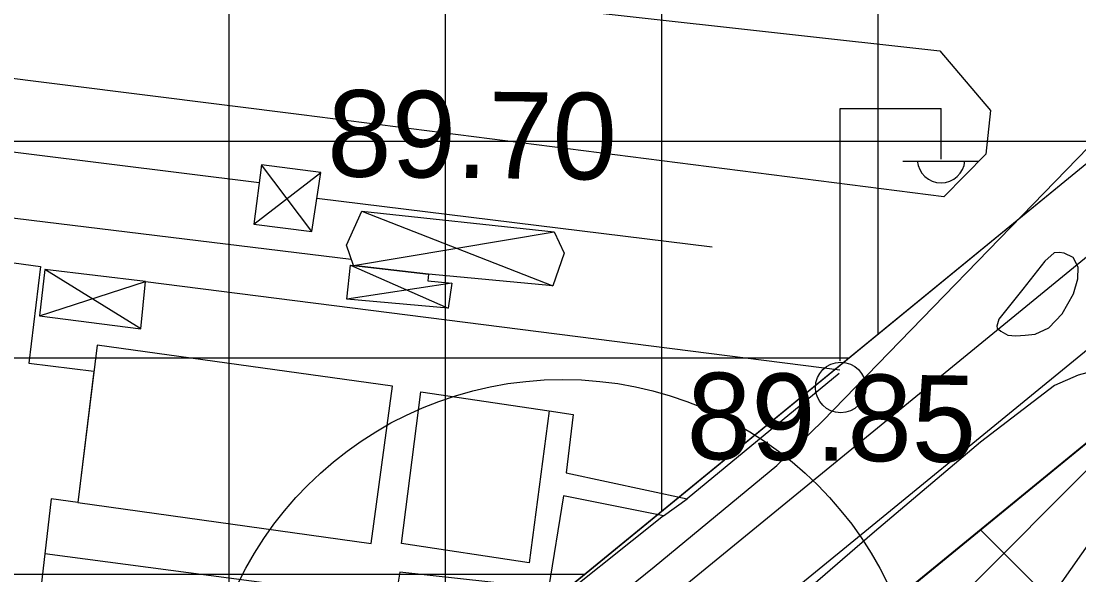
# Model space of a CAD drawing. Extents: x 417995 to 421451, y 4454518 to 4458015.
# Drawn here: x 419987.3 to 420060.6, y 4455156.7 to 4455195.1 of the extents above; entities that cross this region are included whole.
import ezdxf

# ---------------------------------------------------------------- set-up
doc = ezdxf.new("R2010")
doc.units = 0
for name, color, linetype in [('ADAKENARI', 7, 'Continuous'), ('B_Betonzemin', 7, 'Continuous'), ('B_Imalat', 7, 'Continuous'), ('B_Kapi', 7, 'Continuous'), ('B_Sundurma', 7, 'Continuous'), ('B_Ticari', 7, 'Continuous'), ('KALDIRIM_FAT', 7, 'Continuous'), ('KD_DAIRE', 7, 'Continuous'), ('PL_K_DEPOLAMA', 7, 'Continuous'), ('PL_TİCARET', 7, 'Continuous'), ('S_Elektrik_Diregi', 7, 'Continuous'), ('Sinir_Duvar_tek_tarafa_ait', 7, 'Continuous'), ('Sinir_Tel_bir_taraf', 7, 'Continuous'), ('TRFAT_DEPOLAMA', 7, 'Continuous'), ('TRFAT_TİCARET', 7, 'Continuous'), ('Y_Kot_Noktasi', 7, 'Continuous'), ('Y_Yol_Kotu', 7, 'Continuous'), ('Yol_Kaldirim_kenari_bordurtasi', 7, 'Continuous'), ('Yol_Sose', 7, 'Continuous')]:
    doc.layers.add(name, color=color, linetype=linetype)

msp = doc.modelspace()

# ---------------------------------------------------------------- linework, layer by layer
at = {"layer": 'ADAKENARI'}
for p, q in [((420006.472, 4455140.516), (420060.657, 4455184.84)), ((420015.97, 4455128.906), (420070.227, 4455173.289))]:
    msp.add_line(p, q, dxfattribs=at)
at = {"layer": 'B_Betonzemin'}
for points in [[(420023.867, 4455168.084), (420025.527, 4455167.839), (420025.051, 4455163.791), (420033.435, 4455161.989)], [(420031.797, 4455160.813), (420024.858, 4455162.203), (420023.814, 4455155.777), (420013.507, 4455156.908), (420013.192, 4455154.968), (419988.903, 4455158.177)]]:
    msp.add_lwpolyline(points, dxfattribs=at)
at = {"layer": 'B_Imalat'}
msp.add_lwpolyline([(419991.172, 4455161.731), (419989.343, 4455161.977), (419988.555, 4455155.171), (419925.279, 4455163.701), (419926.597, 4455173.538), (419916.848, 4455174.871), (419918.514, 4455187.754), (419988.598, 4455178.106), (419987.789, 4455171.392), (419992.298, 4455170.842)], close=True, dxfattribs=at)
at = {"layer": 'B_Kapi'}
msp.add_lwpolyline([(420031.797, 4455160.813), (420033.435, 4455161.989)], dxfattribs=at)
at = {"layer": 'B_Sundurma'}
for p, q in [((420007.415, 4455180.514), (420003.909, 4455185.139)), ((420003.392, 4455181.041), (420008.026, 4455184.619)), ((420010.885, 4455181.942), (420024.13, 4455176.758)), ((420010.308, 4455178.162), (420024.207, 4455180.497)), ((419995.544, 4455173.778), (419988.9, 4455177.887)), ((420010.101, 4455178.186), (420016.876, 4455175.21)), ((419988.527, 4455174.673), (419995.868, 4455177.056)), ((420017.129, 4455176.945), (420009.829, 4455175.83))]:
    msp.add_line(p, q, dxfattribs=at)
for points in [[(420003.392, 4455181.041), (420007.415, 4455180.514), (420008.026, 4455184.619), (420003.909, 4455185.139)], [(420010.308, 4455178.162), (420009.81, 4455179.57), (420010.885, 4455181.942), (420024.207, 4455180.497), (420024.915, 4455179.021), (420024.13, 4455176.758), (420015.497, 4455177.555)], [(419988.527, 4455174.673), (419995.544, 4455173.778), (419995.868, 4455177.056), (419988.9, 4455177.887)], [(420010.101, 4455178.186), (420015.497, 4455177.555), (420015.456, 4455177.102), (420017.129, 4455176.945), (420016.876, 4455175.21), (420009.829, 4455175.83)]]:
    msp.add_lwpolyline(points, close=True, dxfattribs=at)
at = {"layer": 'B_Ticari'}
for points in [[(419992.521, 4455172.651), (419991.172, 4455161.731), (420011.53, 4455158.891), (420012.998, 4455169.802)], [(420013.62, 4455158.898), (420014.976, 4455169.396), (420023.867, 4455168.084), (420022.488, 4455157.56)]]:
    msp.add_lwpolyline(points, close=True, dxfattribs=at)
at = {"layer": 'KALDIRIM_FAT'}
for p, q in [((420009.638, 4455136.646), (420065.545, 4455182.379)), ((420012.804, 4455132.776), (420068.711, 4455178.509))]:
    msp.add_line(p, q, dxfattribs=at)
at = {"layer": 'KD_DAIRE'}
msp.add_circle((420024.816, 4455145.262), 25, dxfattribs=at)
at = {"layer": 'PL_K_DEPOLAMA'}
msp.add_lwpolyline([(420070.227, 4455173.289), (420015.97, 4455128.906), (419980.793, 4455100.13), (419945.054, 4455030.935)], dxfattribs=at)
at = {"layer": 'PL_TİCARET'}
msp.add_lwpolyline([(419931.388, 4455154.693), (419971.337, 4455111.774), (420006.472, 4455140.516), (420060.657, 4455184.84), (420061.799, 4455185.798), (420062.917, 4455186.785), (420064.01, 4455187.799), (420065.078, 4455188.84), (420066.12, 4455189.907), (420067.134, 4455191), (420068.122, 4455192.117), (420069.081, 4455193.259), (420079.571, 4455206.068), (420081.21, 4455207.817), (420083.067, 4455209.333), (420085.109, 4455210.589), (420087.299, 4455211.562), (420089.6, 4455212.236), (420090.305, 4455212.344), (420091.97, 4455212.598), (420094.583, 4455212.63), (420121.638, 4455207.796), (420186.086, 4455195.96)], dxfattribs=at)
at = {"layer": 'S_Elektrik_Diregi'}
for p, q in [((420044.049, 4455171.544), (420044.049, 4455189.044)), ((420044.049, 4455189.044), (420051.049, 4455189.044)), ((420051.049, 4455185.544), (420051.049, 4455189.044)), ((420048.389, 4455185.404), (420053.639, 4455185.404))]:
    msp.add_line(p, q, dxfattribs=at)
msp.add_circle((420044.085, 4455169.708), 1.75, dxfattribs=at)
msp.add_arc((420051.049, 4455185.556), 1.658, 184.83843, 355.14641, dxfattribs=at)
at = {"layer": 'Sinir_Duvar_tek_tarafa_ait'}
msp.add_lwpolyline([(419995.868, 4455177.056), (420044.017, 4455170.932)], dxfattribs=at)
at = {"layer": 'Sinir_Tel_bir_taraf'}
for points in [[(419966.581, 4455188.548), (420003.754, 4455183.913)], [(420007.761, 4455182.837), (420035.177, 4455179.449)], [(420043.986, 4455170.684), (420033.435, 4455161.989)], [(420031.797, 4455160.813), (420022.989, 4455153.772)], [(420059.02, 4455142.618), (420052.914, 4455146.927), (420062.181, 4455160.116), (420068.06, 4455155.78)]]:
    msp.add_lwpolyline(points, dxfattribs=at)
at = {"layer": 'TRFAT_DEPOLAMA'}
for p, q in [((419963.147, 4455065.965), (420094.576, 4455197.394)), ((420053.786, 4455159.84), (420100.312, 4455113.315))]:
    msp.add_line(p, q, dxfattribs=at)
at = {"layer": 'TRFAT_TİCARET'}
for p, q in [((420046.678, 4455173.405), (420046.678, 4455741.212)), ((420031.678, 4455161.135), (420031.678, 4455713.074)), ((420016.678, 4455148.865), (420016.678, 4455685.897)), ((420001.678, 4455136.594), (420001.678, 4455658.719)), ((419836.078, 4455186.774), (420062.905, 4455186.774)), ((419915.481, 4455171.774), (420044.684, 4455171.774)), ((419929.45, 4455156.774), (420026.347, 4455156.774))]:
    msp.add_line(p, q, dxfattribs=at)
at = {"layer": 'Yol_Kaldirim_kenari_bordurtasi'}
for points in [[(419849.696, 4455287.841), (419849.694, 4455279.423), (419852.042, 4455269.051), (419854.207, 4455258.042), (419849.638, 4455229.714), (419844.562, 4455199.485), (419881.608, 4455195.227), (419929.271, 4455188.797), (419974.307, 4455182.971), (420010.149, 4455178.611)], [(419953.168, 4455205.62), (419976.841, 4455202.147), (420017.405, 4455196.786), (420050.967, 4455193.046), (420054.485, 4455188.923), (420054.141, 4455185.89), (420051.235, 4455182.919), (420006.703, 4455188.612), (419957.126, 4455194.824), (419909.95, 4455201.196), (419855.649, 4455208.101), (419856.862, 4455217.837), (419901.131, 4455212.202)]]:
    msp.add_lwpolyline(points, dxfattribs=at)
at = {"layer": 'Yol_Sose'}
for points in [[(419993.135, 4455127.821), (420000.862, 4455133.44), (420018.388, 4455146.97), (420031.158, 4455157.261), (420039.655, 4455164.308), (420042.819, 4455167.373), (420062.032, 4455187.152), (420072.297, 4455196.982), (420077.37, 4455201.848), (420081.15, 4455205.836), (420084.027, 4455209.389), (420090.764, 4455219.032), (420100.671, 4455233.828), (420104.179, 4455239.042)], [(420056.712, 4455176.514), (420055.063, 4455174.44), (420054.904, 4455173.957), (420054.935, 4455173.824), (420055.192, 4455173.607), (420055.673, 4455173.342), (420056.229, 4455173.286), (420056.879, 4455173.329), (420057.574, 4455173.398), (420058.515, 4455173.839), (420059.435, 4455174.803), (420060.239, 4455176.193), (420060.526, 4455177.241), (420060.547, 4455178.051), (420060.207, 4455178.71), (420059.594, 4455179.02), (420059.248, 4455179.068), (420058.9, 4455179.033), (420058.244, 4455178.468)], [(420058.244, 4455178.468), (420056.712, 4455176.514)], [(420062.204, 4455171.006), (420060.546, 4455170.552), (420058.907, 4455169.838), (420053.773, 4455165.925), (420046.436, 4455159.697), (420037.374, 4455151.853), (420035.149, 4455149.928), (420034.274, 4455149.074), (420034.038, 4455148.702), (420033.852, 4455148.291), (420033.709, 4455147.841), (420033.774, 4455147.267), (420034.025, 4455146.559), (420034.456, 4455145.767), (420035.008, 4455144.912), (420039.418, 4455140.973), (420053.04, 4455129.78)]]:
    msp.add_lwpolyline(points, dxfattribs=at)

# ---------------------------------------------------------------- texts
at = {"layer": 'Y_Kot_Noktasi'}
msp.add_text('89.70', height=6, rotation=359.33808, dxfattribs=at).set_placement((420008.453, 4455184.345))
at = {"layer": 'Y_Yol_Kotu'}
msp.add_text('89.85', height=6, rotation=359.33808, dxfattribs=at).set_placement((420033.381, 4455164.753))

doc.saveas('drawing.dxf')
